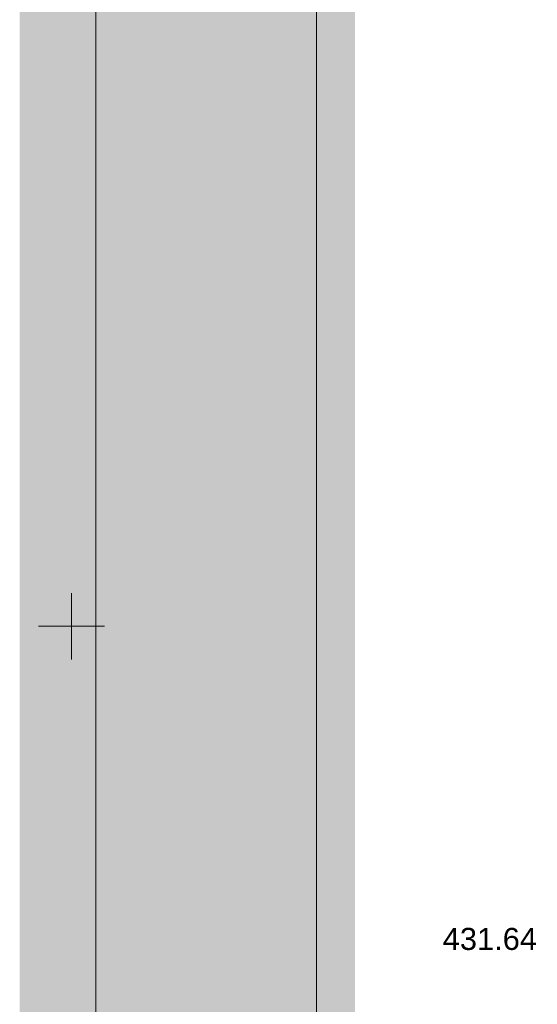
# Model space of a CAD drawing. Header units: millimetres. Extents: x 918404 to 1362154, y 4120617 to 4364104.
# Tile 301 of 649: x 1111573 to 1116266, y 4240077 to 4249003. Entities that reach past the tile are written whole.
import ezdxf

# ---------------------------------------------------------------- set-up
doc = ezdxf.new("R2010")
doc.units = ezdxf.units.MM
doc.header["$MEASUREMENT"] = 0
for name, color, linetype, lineweight in [('(001) Сетка_Ном._пера__132', 132, 'Continuous', 18), ('0_Ном._пера__174', 174, 'Continuous', 18), ('0_Ном._пера__255', 255, 'Continuous', 18), ('ВЫСОТА_Ном._пера__7', 7, 'Continuous', 18)]:
    doc.layers.add(name, color=color, linetype=linetype, lineweight=lineweight)
doc.styles.add('СГЕНЕРИР_СТИЛЬ_1', font='arial.ttf')

msp = doc.modelspace()

# ---------------------------------------------------------------- hatches: boundary and pattern name
at = {"layer": '0_Ном._пера__255', "linetype": 'Continuous'}
h = msp.add_hatch(color=256, dxfattribs=at)
h.paths.add_polyline_path([(1111573.2, 4257928.4), (1111573.2, 4225432.6), (1154431.6, 4225432.6), (1154431.6, 4257928.4)])
h.paths.add_polyline_path([(1114614.7, 4250722.4), (1114614.7, 4254656.7), (1126729, 4254656.7), (1126729, 4253559.8), (1132412.1, 4253559.8), (1132412.1, 4254677.4), (1138959.5, 4254677.4), (1138959.5, 4252724.9), (1138959.5, 4232896), (1138651.3, 4232896), (1138651.3, 4232970.8), (1134822.6, 4232970.8), (1134822.6, 4228259.4), (1114614.7, 4228259.4)], flags=0)

# ---------------------------------------------------------------- linework, layer by layer
at = {"layer": '(001) Сетка_Ном._пера__132', "linetype": 'Continuous'}
for p, q in [((1112043.4, 4243803.5), (1112043.4, 4243203.5)), ((1111743.4, 4243503.5), (1112343.4, 4243503.5))]:
    msp.add_line(p, q, dxfattribs=at)
at = {"layer": '0_Ном._пера__174', "linetype": 'Continuous', "flags": 128}
for points in [[(1112263.9, 4255671.6), (1154264.8, 4255671.6), (1154264.8, 4226391.6), (1112263.9, 4226391.6)], [(1114263.9, 4255171.6), (1153764.8, 4255171.6), (1153764.8, 4226891.6), (1114263.9, 4226891.6)]]:
    msp.add_lwpolyline(points, close=True, dxfattribs=at)

# ---------------------------------------------------------------- texts
at = {"layer": 'ВЫСОТА_Ном._пера__7', "linetype": 'Continuous', "insert": (1115408.8, 4240668.2), "char_height": 200, "attachment_point": 4, "style": 'СГЕНЕРИР_СТИЛЬ_1'}
msp.add_mtext('{431.64}', dxfattribs=at)

doc.saveas('drawing.dxf')
